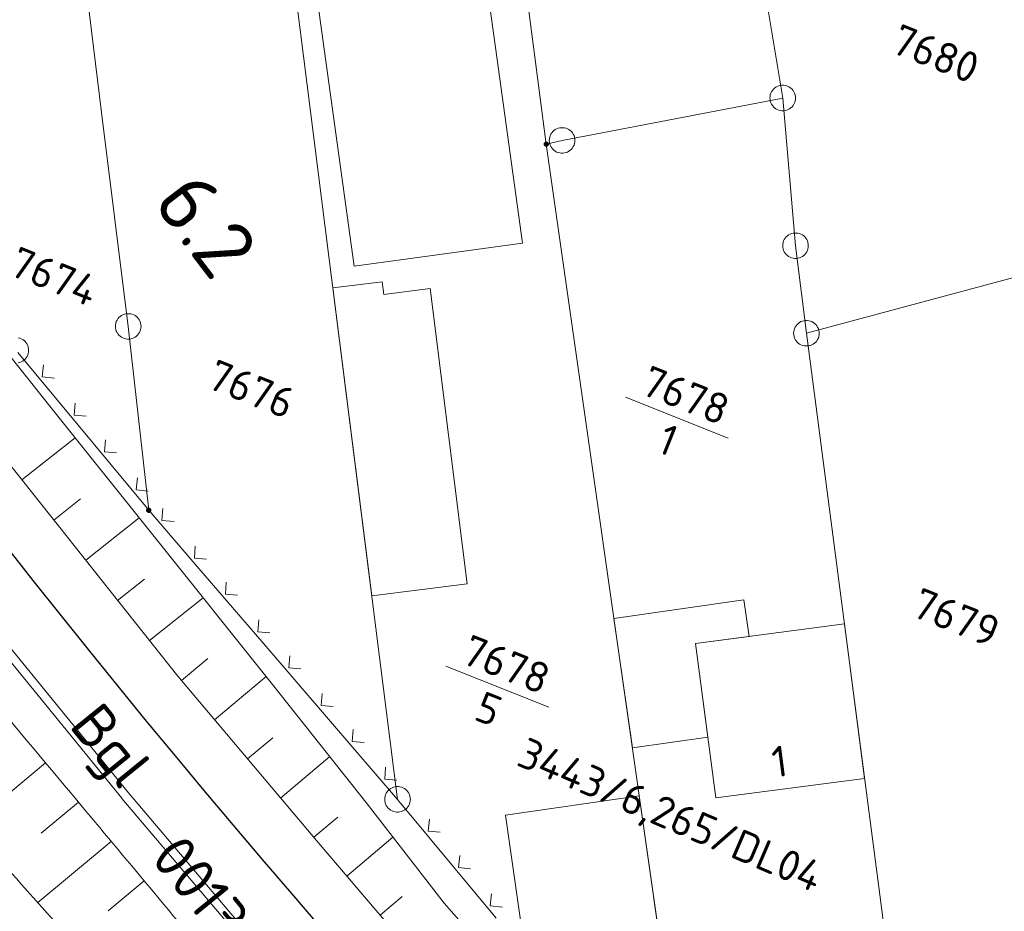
# Model space of a CAD drawing. Header units: metres. Extents: x 3425540 to 3446143, y 5432760 to 5444637.
# Tile 289 of 656: x 3440717 to 3440775, y 5438457 to 5438509. Entities that reach past the tile are written whole.
import ezdxf
from ezdxf.enums import TextEntityAlignment as Align

# ---------------------------------------------------------------- set-up
doc = ezdxf.new("R2010")
doc.units = ezdxf.units.M
for name, color, linetype, lineweight in [('B_Bestand', 9, 'Continuous', 18), ('B_Böschung', 9, 'Continuous', 18), ('B_Flurgrenzen', 9, 'Continuous', 18), ('B_Gleisachse', 9, 'Continuous', 25), ('B_Kilometrierung', 9, 'Continuous', 25), ('Bestand Kabeltröge', 9, 'Continuous', 18)]:
    doc.layers.add(name, color=color, linetype=linetype, lineweight=lineweight)
doc.styles.get("Standard").update_dxf_attribs({"font": 'isocpeur.ttf'})

msp = doc.modelspace()

# ---------------------------------------------------------------- linework, layer by layer
at = {"layer": 'B_Bestand'}
for p, q in [((3440724.902, 5438480.103), (3440717.234, 5438489.333)), ((3440718.741, 5438488.614), (3440718.676, 5438487.91)), ((3440718.676, 5438487.91), (3440719.38, 5438487.845)), ((3440720.601, 5438486.376), (3440720.536, 5438485.671)), ((3440720.536, 5438485.671), (3440721.24, 5438485.606)), ((3440722.378, 5438484.237), (3440722.313, 5438483.533)), ((3440722.313, 5438483.533), (3440723.017, 5438483.468)), ((3440724.238, 5438481.998), (3440724.173, 5438481.294)), ((3440724.173, 5438481.294), (3440724.877, 5438481.229)), ((3440727.719, 5438476.828), (3440724.902, 5438480.103)), ((3440725.729, 5438480.215), (3440725.676, 5438479.51)), ((3440725.676, 5438479.51), (3440726.381, 5438479.457)), ((3440727.627, 5438478.008), (3440727.574, 5438477.303)), ((3440727.574, 5438477.303), (3440728.279, 5438477.25)), ((3440731.632, 5438472.279), (3440727.719, 5438476.828)), ((3440729.44, 5438475.901), (3440729.387, 5438475.195)), ((3440729.387, 5438475.195), (3440730.093, 5438475.142)), ((3440731.339, 5438473.694), (3440731.286, 5438472.989)), ((3440752.121, 5438473.76), (3440753.197, 5438466.206)), ((3440731.286, 5438472.989), (3440731.991, 5438472.936)), ((3440735.545, 5438467.731), (3440731.632, 5438472.279)), ((3440733.152, 5438471.586), (3440733.099, 5438470.881)), ((3440733.099, 5438470.881), (3440733.804, 5438470.828)), ((3440735.05, 5438469.38), (3440734.997, 5438468.675)), ((3440734.997, 5438468.675), (3440735.702, 5438468.622)), ((3440739.458, 5438463.182), (3440735.545, 5438467.731)), ((3440736.863, 5438467.272), (3440736.81, 5438466.567)), ((3440736.81, 5438466.567), (3440737.515, 5438466.514)), ((3440738.761, 5438465.065), (3440738.708, 5438464.36)), ((3440738.708, 5438464.36), (3440739.413, 5438464.307)), ((3440741.392, 5438460.849), (3440739.458, 5438463.182)), ((3440741.322, 5438462.031), (3440741.256, 5438461.327)), ((3440741.256, 5438461.327), (3440741.96, 5438461.261)), ((3440745.222, 5438456.23), (3440741.392, 5438460.849)), ((3440743.096, 5438459.891), (3440743.031, 5438459.187)), ((3440743.031, 5438459.187), (3440743.735, 5438459.121)), ((3440744.954, 5438457.65), (3440744.888, 5438456.946)), ((3440744.888, 5438456.946), (3440745.593, 5438456.881))]:
    msp.add_line(p, q, dxfattribs=at)
for points in [[(3440746.778, 5438495.742), (3440744.554, 5438511.874), (3440734.702, 5438510.515)], [(3440734.702, 5438510.515), (3440736.926, 5438494.384), (3440746.778, 5438495.742)], [(3440737.956, 5438475.088), (3440735.679, 5438493.119), (3440738.568, 5438493.484), (3440738.662, 5438492.737), (3440741.359, 5438493.078)], [(3440741.359, 5438493.078), (3440743.542, 5438475.793), (3440737.956, 5438475.088)], [(3440753.197, 5438466.206), (3440757.612, 5438466.827), (3440756.896, 5438472.313), (3440760.024, 5438472.722), (3440759.716, 5438474.869), (3440752.121, 5438473.76)], [(3440766.787, 5438464.401), (3440765.606, 5438473.451), (3440756.896, 5438472.313)], [(3440756.896, 5438472.313), (3440758.077, 5438463.264), (3440766.787, 5438464.401)], [(3440740.209, 5438463.183), (3440740.203, 5438463.277), (3440740.185, 5438463.366), (3440740.156, 5438463.461), (3440740.115, 5438463.543), (3440740.061, 5438463.62), (3440740.002, 5438463.697), (3440739.937, 5438463.762), (3440739.861, 5438463.815), (3440739.778, 5438463.862), (3440739.689, 5438463.892), (3440739.601, 5438463.915), (3440739.506, 5438463.927), (3440739.412, 5438463.927), (3440739.317, 5438463.915), (3440739.229, 5438463.892), (3440739.14, 5438463.862), (3440739.057, 5438463.815), (3440738.981, 5438463.762), (3440738.916, 5438463.697), (3440738.857, 5438463.62), (3440738.803, 5438463.543), (3440738.762, 5438463.461), (3440738.733, 5438463.366), (3440738.715, 5438463.277), (3440738.709, 5438463.183), (3440738.715, 5438463.089), (3440738.733, 5438463), (3440738.762, 5438462.905), (3440738.803, 5438462.823), (3440738.857, 5438462.746), (3440738.916, 5438462.669), (3440738.981, 5438462.604), (3440739.057, 5438462.551), (3440739.14, 5438462.504), (3440739.229, 5438462.474), (3440739.317, 5438462.451), (3440739.412, 5438462.439), (3440739.506, 5438462.439), (3440739.601, 5438462.451), (3440739.689, 5438462.474), (3440739.778, 5438462.504), (3440739.861, 5438462.551), (3440739.937, 5438462.604), (3440740.002, 5438462.669), (3440740.061, 5438462.746), (3440740.115, 5438462.823), (3440740.156, 5438462.905), (3440740.185, 5438463), (3440740.203, 5438463.089), (3440740.209, 5438463.183)], [(3440755.276, 5438451.621), (3440753.6, 5438463.38), (3440745.777, 5438462.266), (3440746.77, 5438455.298), (3440749.886, 5438455.742)]]:
    msp.add_lwpolyline(points, dxfattribs=at)
at = {"layer": 'B_Böschung'}
for p, q in [((3440713.142, 5438493.676), (3440719.191, 5438486.108)), ((3440719.191, 5438486.108), (3440725.211, 5438478.571)), ((3440715.463, 5438484.426), (3440726.605, 5438470.388)), ((3440717.485, 5438481.878), (3440720.598, 5438484.347)), ((3440719.351, 5438479.528), (3440720.91, 5438480.766)), ((3440721.216, 5438477.178), (3440724.342, 5438479.659)), ((3440725.211, 5438478.571), (3440732.147, 5438469.908)), ((3440723.081, 5438474.828), (3440724.648, 5438476.072)), ((3440724.946, 5438472.479), (3440728.09, 5438474.975)), ((3440726.818, 5438470.135), (3440728.358, 5438471.426)), ((3440726.605, 5438470.388), (3440734.931, 5438460.514)), ((3440728.752, 5438467.842), (3440731.767, 5438470.382)), ((3440732.147, 5438469.908), (3440737.686, 5438462.925)), ((3440730.686, 5438465.548), (3440732.16, 5438466.791)), ((3440732.62, 5438463.255), (3440735.499, 5438465.682)), ((3440718.858, 5438465.327), (3440714.457, 5438461.646)), ((3440720.783, 5438463.026), (3440718.608, 5438461.208)), ((3440737.686, 5438462.925), (3440742.18, 5438457.111)), ((3440734.554, 5438460.961), (3440735.959, 5438462.146)), ((3440722.707, 5438460.724), (3440718.418, 5438457.139)), ((3440736.5, 5438458.678), (3440739.193, 5438460.975)), ((3440734.931, 5438460.514), (3440743.001, 5438451.068)), ((3440724.631, 5438458.422), (3440722.529, 5438456.665)), ((3440738.448, 5438456.397), (3440739.738, 5438457.499)), ((3440742.18, 5438457.111), (3440744.988, 5438453.933))]:
    msp.add_line(p, q, dxfattribs=at)
for points, knots in [([(3440704.166, 5438483.981), (3440704.324, 5438483.771), (3440704.481, 5438483.561), (3440704.639, 5438483.351), (3440705.954, 5438481.598), (3440707.274, 5438479.848), (3440708.595, 5438478.099), (3440710.606, 5438475.435), (3440712.648, 5438472.794), (3440714.769, 5438470.216), (3440716.724, 5438467.84), (3440718.727, 5438465.503), (3440720.692, 5438463.135), (3440723.542, 5438459.701), (3440726.447, 5438456.312), (3440729.217, 5438452.812), (3440729.58, 5438452.354), (3440729.943, 5438451.895), (3440730.306, 5438451.436)], [0, 0, 0, 0, 0.018861, 0.018861, 0.018861, 0.176351, 0.176351, 0.176351, 0.416182, 0.416182, 0.416182, 0.637298, 0.637298, 0.637298, 0.957969, 0.957969, 0.957969, 1, 1, 1, 1]), ([(3440700.055, 5438479.54), (3440700.503, 5438478.878), (3440700.955, 5438478.218), (3440701.421, 5438477.567), (3440704.459, 5438473.327), (3440707.827, 5438469.341), (3440711.224, 5438465.385), (3440713.855, 5438462.322), (3440716.494, 5438459.271), (3440719.189, 5438456.265), (3440721.301, 5438453.909), (3440723.482, 5438451.616), (3440725.565, 5438449.235), (3440725.833, 5438448.929), (3440726.102, 5438448.622), (3440726.37, 5438448.315)], [0, 0, 0, 0, 0.058734, 0.058734, 0.058734, 0.441438, 0.441438, 0.441438, 0.737794, 0.737794, 0.737794, 0.97008, 0.97008, 0.97008, 1, 1, 1, 1])]:
    msp.add_open_spline(points, degree=3, knots=knots, dxfattribs=at)
at = {"layer": 'B_Flurgrenzen'}
for p, q in [((3440722.144, 5438503.398), (3440716.788, 5438546.444)), ((3440761.997, 5438504.237), (3440756.344, 5438538.69)), ((3440746.348, 5438515.382), (3440748.162, 5438501.534)), ((3440739.459, 5438463.183), (3440733.093, 5438513.605)), ((3440761.997, 5438504.237), (3440749.088, 5438501.755)), ((3440762.744, 5438495.59), (3440761.997, 5438504.237)), ((3440723.703, 5438490.867), (3440722.144, 5438503.398)), ((3440749.088, 5438501.755), (3440748.162, 5438501.534)), ((3440748.162, 5438501.534), (3440755.519, 5438449.916)), ((3440763.384, 5438490.466), (3440762.744, 5438495.59)), ((3440783.119, 5438495.79), (3440763.384, 5438490.466)), ((3440724.902, 5438480.104), (3440723.703, 5438490.868)), ((3440763.384, 5438490.466), (3440768.538, 5438450.984)), ((3440752.789, 5438486.726), (3440758.811, 5438484.331)), ((3440742.293, 5438470.974), (3440748.314, 5438468.579))]:
    msp.add_line(p, q, dxfattribs=at)
for points in [[(3440762.747, 5438504.237), (3440762.741, 5438504.331), (3440762.723, 5438504.42), (3440762.694, 5438504.515), (3440762.653, 5438504.597), (3440762.599, 5438504.674), (3440762.54, 5438504.751), (3440762.475, 5438504.816), (3440762.399, 5438504.869), (3440762.316, 5438504.916), (3440762.227, 5438504.946), (3440762.139, 5438504.969), (3440762.044, 5438504.981), (3440761.95, 5438504.981), (3440761.855, 5438504.969), (3440761.767, 5438504.946), (3440761.678, 5438504.916), (3440761.595, 5438504.869), (3440761.519, 5438504.816), (3440761.454, 5438504.751), (3440761.395, 5438504.674), (3440761.341, 5438504.597), (3440761.3, 5438504.515), (3440761.271, 5438504.42), (3440761.253, 5438504.331), (3440761.247, 5438504.237), (3440761.253, 5438504.143), (3440761.271, 5438504.054), (3440761.3, 5438503.959), (3440761.341, 5438503.877), (3440761.395, 5438503.8), (3440761.454, 5438503.723), (3440761.519, 5438503.658), (3440761.595, 5438503.605), (3440761.678, 5438503.558), (3440761.767, 5438503.528), (3440761.855, 5438503.505), (3440761.95, 5438503.493), (3440762.044, 5438503.493), (3440762.139, 5438503.505), (3440762.227, 5438503.528), (3440762.316, 5438503.558), (3440762.399, 5438503.605), (3440762.475, 5438503.658), (3440762.54, 5438503.723), (3440762.599, 5438503.8), (3440762.653, 5438503.877), (3440762.694, 5438503.959), (3440762.723, 5438504.054), (3440762.741, 5438504.143), (3440762.747, 5438504.237)], [(3440749.838, 5438501.755), (3440749.832, 5438501.849), (3440749.814, 5438501.938), (3440749.785, 5438502.033), (3440749.744, 5438502.115), (3440749.69, 5438502.192), (3440749.631, 5438502.269), (3440749.566, 5438502.334), (3440749.49, 5438502.387), (3440749.407, 5438502.434), (3440749.318, 5438502.464), (3440749.23, 5438502.487), (3440749.135, 5438502.499), (3440749.041, 5438502.499), (3440748.946, 5438502.487), (3440748.858, 5438502.464), (3440748.769, 5438502.434), (3440748.686, 5438502.387), (3440748.61, 5438502.334), (3440748.545, 5438502.269), (3440748.486, 5438502.192), (3440748.432, 5438502.115), (3440748.391, 5438502.033), (3440748.362, 5438501.938), (3440748.344, 5438501.849), (3440748.338, 5438501.755), (3440748.344, 5438501.661), (3440748.362, 5438501.572), (3440748.391, 5438501.477), (3440748.432, 5438501.395), (3440748.486, 5438501.318), (3440748.545, 5438501.241), (3440748.61, 5438501.176), (3440748.686, 5438501.123), (3440748.769, 5438501.076), (3440748.858, 5438501.046), (3440748.946, 5438501.023), (3440749.041, 5438501.011), (3440749.135, 5438501.011), (3440749.23, 5438501.023), (3440749.318, 5438501.046), (3440749.407, 5438501.076), (3440749.49, 5438501.123), (3440749.566, 5438501.176), (3440749.631, 5438501.241), (3440749.69, 5438501.318), (3440749.744, 5438501.395), (3440749.785, 5438501.477), (3440749.814, 5438501.572), (3440749.832, 5438501.661), (3440749.838, 5438501.755)], [(3440748.287, 5438501.534), (3440748.286, 5438501.55), (3440748.283, 5438501.565), (3440748.278, 5438501.58), (3440748.271, 5438501.594), (3440748.263, 5438501.608), (3440748.254, 5438501.62), (3440748.242, 5438501.63), (3440748.229, 5438501.639), (3440748.215, 5438501.647), (3440748.2, 5438501.653), (3440748.186, 5438501.657), (3440748.17, 5438501.659), (3440748.154, 5438501.659), (3440748.138, 5438501.657), (3440748.124, 5438501.653), (3440748.109, 5438501.647), (3440748.095, 5438501.639), (3440748.082, 5438501.63), (3440748.07, 5438501.62), (3440748.061, 5438501.608), (3440748.053, 5438501.594), (3440748.046, 5438501.58), (3440748.041, 5438501.565), (3440748.038, 5438501.55), (3440748.037, 5438501.534), (3440748.038, 5438501.518), (3440748.041, 5438501.503), (3440748.046, 5438501.488), (3440748.053, 5438501.474), (3440748.061, 5438501.46), (3440748.07, 5438501.448), (3440748.082, 5438501.438), (3440748.095, 5438501.429), (3440748.109, 5438501.421), (3440748.124, 5438501.415), (3440748.138, 5438501.411), (3440748.154, 5438501.409), (3440748.17, 5438501.409), (3440748.186, 5438501.411), (3440748.2, 5438501.415), (3440748.215, 5438501.421), (3440748.229, 5438501.429), (3440748.242, 5438501.438), (3440748.254, 5438501.448), (3440748.263, 5438501.46), (3440748.271, 5438501.474), (3440748.278, 5438501.488), (3440748.283, 5438501.503), (3440748.286, 5438501.518), (3440748.287, 5438501.534)], [(3440748.262, 5438501.534), (3440748.261, 5438501.548), (3440748.258, 5438501.562), (3440748.254, 5438501.574), (3440748.248, 5438501.587), (3440748.239, 5438501.599), (3440748.229, 5438501.609), (3440748.218, 5438501.618), (3440748.206, 5438501.625), (3440748.193, 5438501.629), (3440748.18, 5438501.632), (3440748.166, 5438501.634), (3440748.151, 5438501.633), (3440748.137, 5438501.631), (3440748.125, 5438501.628), (3440748.112, 5438501.621), (3440748.1, 5438501.613), (3440748.09, 5438501.604), (3440748.08, 5438501.593), (3440748.073, 5438501.581), (3440748.068, 5438501.568), (3440748.064, 5438501.555), (3440748.062, 5438501.541), (3440748.062, 5438501.527), (3440748.064, 5438501.513), (3440748.068, 5438501.5), (3440748.073, 5438501.487), (3440748.08, 5438501.475), (3440748.09, 5438501.464), (3440748.1, 5438501.455), (3440748.112, 5438501.447), (3440748.125, 5438501.44), (3440748.137, 5438501.437), (3440748.151, 5438501.435), (3440748.166, 5438501.434), (3440748.18, 5438501.436), (3440748.193, 5438501.439), (3440748.206, 5438501.443), (3440748.218, 5438501.45), (3440748.229, 5438501.459), (3440748.239, 5438501.469), (3440748.248, 5438501.481), (3440748.254, 5438501.494), (3440748.258, 5438501.506), (3440748.261, 5438501.52), (3440748.262, 5438501.534)], [(3440748.238, 5438501.534), (3440748.237, 5438501.546), (3440748.234, 5438501.558), (3440748.229, 5438501.569), (3440748.223, 5438501.579), (3440748.214, 5438501.589), (3440748.205, 5438501.596), (3440748.194, 5438501.603), (3440748.183, 5438501.607), (3440748.171, 5438501.609), (3440748.159, 5438501.61), (3440748.147, 5438501.608), (3440748.135, 5438501.605), (3440748.125, 5438501.6), (3440748.114, 5438501.593), (3440748.105, 5438501.584), (3440748.098, 5438501.574), (3440748.092, 5438501.564), (3440748.088, 5438501.552), (3440748.086, 5438501.54), (3440748.086, 5438501.528), (3440748.088, 5438501.516), (3440748.092, 5438501.504), (3440748.098, 5438501.494), (3440748.105, 5438501.484), (3440748.114, 5438501.475), (3440748.124, 5438501.468), (3440748.135, 5438501.463), (3440748.147, 5438501.46), (3440748.159, 5438501.458), (3440748.171, 5438501.459), (3440748.183, 5438501.461), (3440748.194, 5438501.465), (3440748.205, 5438501.472), (3440748.214, 5438501.479), (3440748.223, 5438501.489), (3440748.229, 5438501.499), (3440748.234, 5438501.51), (3440748.237, 5438501.522), (3440748.238, 5438501.534)], [(3440748.213, 5438501.534), (3440748.212, 5438501.544), (3440748.209, 5438501.554), (3440748.204, 5438501.563), (3440748.198, 5438501.57), (3440748.191, 5438501.576), (3440748.182, 5438501.581), (3440748.172, 5438501.584), (3440748.162, 5438501.585), (3440748.152, 5438501.584), (3440748.142, 5438501.581), (3440748.133, 5438501.576), (3440748.126, 5438501.57), (3440748.12, 5438501.563), (3440748.115, 5438501.554), (3440748.112, 5438501.544), (3440748.111, 5438501.534), (3440748.112, 5438501.524), (3440748.115, 5438501.514), (3440748.12, 5438501.505), (3440748.126, 5438501.498), (3440748.133, 5438501.492), (3440748.142, 5438501.487), (3440748.152, 5438501.484), (3440748.162, 5438501.483), (3440748.172, 5438501.484), (3440748.182, 5438501.487), (3440748.191, 5438501.492), (3440748.198, 5438501.498), (3440748.204, 5438501.505), (3440748.209, 5438501.514), (3440748.212, 5438501.524), (3440748.213, 5438501.534)], [(3440748.189, 5438501.534), (3440748.188, 5438501.541), (3440748.185, 5438501.548), (3440748.18, 5438501.554), (3440748.174, 5438501.558), (3440748.167, 5438501.56), (3440748.16, 5438501.561), (3440748.153, 5438501.559), (3440748.146, 5438501.556), (3440748.141, 5438501.551), (3440748.137, 5438501.545), (3440748.135, 5438501.538), (3440748.135, 5438501.53), (3440748.137, 5438501.523), (3440748.141, 5438501.517), (3440748.146, 5438501.512), (3440748.153, 5438501.509), (3440748.16, 5438501.507), (3440748.167, 5438501.508), (3440748.174, 5438501.51), (3440748.18, 5438501.514), (3440748.185, 5438501.52), (3440748.188, 5438501.527), (3440748.189, 5438501.534)], [(3440763.494, 5438495.59), (3440763.488, 5438495.684), (3440763.47, 5438495.773), (3440763.441, 5438495.868), (3440763.4, 5438495.95), (3440763.346, 5438496.027), (3440763.287, 5438496.104), (3440763.222, 5438496.169), (3440763.146, 5438496.222), (3440763.063, 5438496.269), (3440762.974, 5438496.299), (3440762.886, 5438496.322), (3440762.791, 5438496.334), (3440762.697, 5438496.334), (3440762.602, 5438496.322), (3440762.514, 5438496.299), (3440762.425, 5438496.269), (3440762.342, 5438496.222), (3440762.266, 5438496.169), (3440762.201, 5438496.104), (3440762.142, 5438496.027), (3440762.088, 5438495.95), (3440762.047, 5438495.868), (3440762.018, 5438495.773), (3440762, 5438495.684), (3440761.994, 5438495.59), (3440762, 5438495.496), (3440762.018, 5438495.407), (3440762.047, 5438495.312), (3440762.088, 5438495.23), (3440762.142, 5438495.153), (3440762.201, 5438495.076), (3440762.266, 5438495.011), (3440762.342, 5438494.958), (3440762.425, 5438494.911), (3440762.514, 5438494.881), (3440762.602, 5438494.858), (3440762.697, 5438494.846), (3440762.791, 5438494.846), (3440762.886, 5438494.858), (3440762.974, 5438494.881), (3440763.063, 5438494.911), (3440763.146, 5438494.958), (3440763.222, 5438495.011), (3440763.287, 5438495.076), (3440763.346, 5438495.153), (3440763.4, 5438495.23), (3440763.441, 5438495.312), (3440763.47, 5438495.407), (3440763.488, 5438495.496), (3440763.494, 5438495.59)], [(3440724.453, 5438490.868), (3440724.447, 5438490.962), (3440724.429, 5438491.051), (3440724.4, 5438491.146), (3440724.359, 5438491.228), (3440724.305, 5438491.305), (3440724.246, 5438491.382), (3440724.181, 5438491.447), (3440724.105, 5438491.5), (3440724.022, 5438491.547), (3440723.933, 5438491.577), (3440723.845, 5438491.6), (3440723.75, 5438491.612), (3440723.656, 5438491.612), (3440723.561, 5438491.6), (3440723.473, 5438491.577), (3440723.384, 5438491.547), (3440723.301, 5438491.5), (3440723.225, 5438491.447), (3440723.16, 5438491.382), (3440723.101, 5438491.305), (3440723.047, 5438491.228), (3440723.006, 5438491.146), (3440722.977, 5438491.051), (3440722.959, 5438490.962), (3440722.953, 5438490.868), (3440722.959, 5438490.774), (3440722.977, 5438490.685), (3440723.006, 5438490.59), (3440723.047, 5438490.508), (3440723.101, 5438490.431), (3440723.16, 5438490.354), (3440723.225, 5438490.289), (3440723.301, 5438490.236), (3440723.384, 5438490.189), (3440723.473, 5438490.159), (3440723.561, 5438490.136), (3440723.656, 5438490.124), (3440723.75, 5438490.124), (3440723.845, 5438490.136), (3440723.933, 5438490.159), (3440724.022, 5438490.189), (3440724.105, 5438490.236), (3440724.181, 5438490.289), (3440724.246, 5438490.354), (3440724.305, 5438490.431), (3440724.359, 5438490.508), (3440724.4, 5438490.59), (3440724.429, 5438490.685), (3440724.447, 5438490.774), (3440724.453, 5438490.868)], [(3440764.134, 5438490.466), (3440764.128, 5438490.56), (3440764.11, 5438490.649), (3440764.081, 5438490.744), (3440764.04, 5438490.826), (3440763.986, 5438490.903), (3440763.927, 5438490.98), (3440763.862, 5438491.045), (3440763.786, 5438491.098), (3440763.703, 5438491.145), (3440763.614, 5438491.175), (3440763.526, 5438491.198), (3440763.431, 5438491.21), (3440763.337, 5438491.21), (3440763.242, 5438491.198), (3440763.154, 5438491.175), (3440763.065, 5438491.145), (3440762.982, 5438491.098), (3440762.906, 5438491.045), (3440762.841, 5438490.98), (3440762.782, 5438490.903), (3440762.728, 5438490.826), (3440762.687, 5438490.744), (3440762.658, 5438490.649), (3440762.64, 5438490.56), (3440762.634, 5438490.466), (3440762.64, 5438490.372), (3440762.658, 5438490.283), (3440762.687, 5438490.188), (3440762.728, 5438490.106), (3440762.782, 5438490.029), (3440762.841, 5438489.952), (3440762.906, 5438489.887), (3440762.982, 5438489.834), (3440763.065, 5438489.787), (3440763.154, 5438489.757), (3440763.242, 5438489.734), (3440763.337, 5438489.722), (3440763.431, 5438489.722), (3440763.526, 5438489.734), (3440763.614, 5438489.757), (3440763.703, 5438489.787), (3440763.786, 5438489.834), (3440763.862, 5438489.887), (3440763.927, 5438489.952), (3440763.986, 5438490.029), (3440764.04, 5438490.106), (3440764.081, 5438490.188), (3440764.11, 5438490.283), (3440764.128, 5438490.372), (3440764.134, 5438490.466)], [(3440717.877, 5438489.463), (3440717.871, 5438489.557), (3440717.853, 5438489.646), (3440717.824, 5438489.741), (3440717.783, 5438489.823), (3440717.729, 5438489.9), (3440717.67, 5438489.977), (3440717.605, 5438490.042), (3440717.529, 5438490.095), (3440717.446, 5438490.142), (3440717.357, 5438490.172), (3440717.269, 5438490.195)], [(3440717.269, 5438488.731), (3440717.357, 5438488.754), (3440717.446, 5438488.784), (3440717.529, 5438488.831), (3440717.605, 5438488.884), (3440717.67, 5438488.949), (3440717.729, 5438489.026), (3440717.783, 5438489.103), (3440717.824, 5438489.185), (3440717.853, 5438489.28), (3440717.871, 5438489.369), (3440717.877, 5438489.463)], [(3440725.027, 5438480.104), (3440725.026, 5438480.12), (3440725.023, 5438480.135), (3440725.018, 5438480.15), (3440725.011, 5438480.164), (3440725.003, 5438480.178), (3440724.994, 5438480.19), (3440724.982, 5438480.2), (3440724.969, 5438480.209), (3440724.955, 5438480.217), (3440724.94, 5438480.223), (3440724.926, 5438480.227), (3440724.91, 5438480.229), (3440724.894, 5438480.229), (3440724.878, 5438480.227), (3440724.864, 5438480.223), (3440724.849, 5438480.217), (3440724.835, 5438480.209), (3440724.822, 5438480.2), (3440724.81, 5438480.19), (3440724.801, 5438480.178), (3440724.793, 5438480.164), (3440724.786, 5438480.15), (3440724.781, 5438480.135), (3440724.778, 5438480.12), (3440724.777, 5438480.104), (3440724.778, 5438480.088), (3440724.781, 5438480.073), (3440724.786, 5438480.058), (3440724.793, 5438480.044), (3440724.801, 5438480.03), (3440724.81, 5438480.018), (3440724.822, 5438480.008), (3440724.835, 5438479.999), (3440724.849, 5438479.991), (3440724.864, 5438479.985), (3440724.878, 5438479.981), (3440724.894, 5438479.979), (3440724.91, 5438479.979), (3440724.926, 5438479.981), (3440724.94, 5438479.985), (3440724.955, 5438479.991), (3440724.969, 5438479.999), (3440724.982, 5438480.008), (3440724.994, 5438480.018), (3440725.003, 5438480.03), (3440725.011, 5438480.044), (3440725.018, 5438480.058), (3440725.023, 5438480.073), (3440725.026, 5438480.088), (3440725.027, 5438480.104)], [(3440725.002, 5438480.104), (3440725.001, 5438480.118), (3440724.998, 5438480.132), (3440724.994, 5438480.144), (3440724.988, 5438480.157), (3440724.979, 5438480.169), (3440724.969, 5438480.179), (3440724.958, 5438480.188), (3440724.946, 5438480.195), (3440724.933, 5438480.199), (3440724.92, 5438480.202), (3440724.906, 5438480.204), (3440724.891, 5438480.203), (3440724.877, 5438480.201), (3440724.865, 5438480.198), (3440724.852, 5438480.191), (3440724.84, 5438480.183), (3440724.83, 5438480.174), (3440724.82, 5438480.163), (3440724.813, 5438480.151), (3440724.808, 5438480.138), (3440724.804, 5438480.125), (3440724.802, 5438480.111), (3440724.802, 5438480.097), (3440724.804, 5438480.083), (3440724.808, 5438480.07), (3440724.813, 5438480.057), (3440724.82, 5438480.045), (3440724.83, 5438480.034), (3440724.84, 5438480.025), (3440724.852, 5438480.017), (3440724.865, 5438480.01), (3440724.877, 5438480.007), (3440724.891, 5438480.005), (3440724.906, 5438480.004), (3440724.92, 5438480.006), (3440724.933, 5438480.009), (3440724.946, 5438480.013), (3440724.958, 5438480.02), (3440724.969, 5438480.029), (3440724.979, 5438480.039), (3440724.988, 5438480.051), (3440724.994, 5438480.064), (3440724.998, 5438480.076), (3440725.001, 5438480.09), (3440725.002, 5438480.104)], [(3440724.978, 5438480.104), (3440724.977, 5438480.116), (3440724.974, 5438480.128), (3440724.969, 5438480.139), (3440724.963, 5438480.149), (3440724.954, 5438480.159), (3440724.945, 5438480.166), (3440724.934, 5438480.173), (3440724.923, 5438480.177), (3440724.911, 5438480.179), (3440724.899, 5438480.18), (3440724.887, 5438480.178), (3440724.875, 5438480.175), (3440724.865, 5438480.17), (3440724.854, 5438480.163), (3440724.845, 5438480.154), (3440724.838, 5438480.144), (3440724.832, 5438480.134), (3440724.828, 5438480.122), (3440724.826, 5438480.11), (3440724.826, 5438480.098), (3440724.828, 5438480.086), (3440724.832, 5438480.074), (3440724.838, 5438480.064), (3440724.845, 5438480.054), (3440724.854, 5438480.045), (3440724.864, 5438480.038), (3440724.875, 5438480.033), (3440724.887, 5438480.03), (3440724.899, 5438480.028), (3440724.911, 5438480.029), (3440724.923, 5438480.031), (3440724.934, 5438480.035), (3440724.945, 5438480.042), (3440724.954, 5438480.049), (3440724.963, 5438480.059), (3440724.969, 5438480.069), (3440724.974, 5438480.08), (3440724.977, 5438480.092), (3440724.978, 5438480.104)], [(3440724.953, 5438480.104), (3440724.952, 5438480.114), (3440724.949, 5438480.124), (3440724.944, 5438480.133), (3440724.938, 5438480.14), (3440724.931, 5438480.146), (3440724.922, 5438480.151), (3440724.912, 5438480.154), (3440724.902, 5438480.155), (3440724.892, 5438480.154), (3440724.882, 5438480.151), (3440724.873, 5438480.146), (3440724.866, 5438480.14), (3440724.86, 5438480.133), (3440724.855, 5438480.124), (3440724.852, 5438480.114), (3440724.851, 5438480.104), (3440724.852, 5438480.094), (3440724.855, 5438480.084), (3440724.86, 5438480.075), (3440724.866, 5438480.068), (3440724.873, 5438480.062), (3440724.882, 5438480.057), (3440724.892, 5438480.054), (3440724.902, 5438480.053), (3440724.912, 5438480.054), (3440724.922, 5438480.057), (3440724.931, 5438480.062), (3440724.938, 5438480.068), (3440724.944, 5438480.075), (3440724.949, 5438480.084), (3440724.952, 5438480.094), (3440724.953, 5438480.104)], [(3440724.929, 5438480.104), (3440724.928, 5438480.111), (3440724.925, 5438480.118), (3440724.92, 5438480.124), (3440724.914, 5438480.128), (3440724.907, 5438480.13), (3440724.9, 5438480.131), (3440724.893, 5438480.129), (3440724.886, 5438480.126), (3440724.881, 5438480.121), (3440724.877, 5438480.115), (3440724.875, 5438480.108), (3440724.875, 5438480.1), (3440724.877, 5438480.093), (3440724.881, 5438480.087), (3440724.886, 5438480.082), (3440724.893, 5438480.079), (3440724.9, 5438480.077), (3440724.907, 5438480.078), (3440724.914, 5438480.08), (3440724.92, 5438480.084), (3440724.925, 5438480.09), (3440724.928, 5438480.097), (3440724.929, 5438480.104)]]:
    msp.add_lwpolyline(points, dxfattribs=at)
at = {"layer": 'B_Gleisachse'}
msp.add_arc((3441179.11, 5438841.029), 588.01, 210.367653, 243.341249, dxfattribs=at)
at = {"layer": 'Bestand Kabeltröge'}
for p, q in [((3440716.297, 5438471.892), (3440723.328, 5438463.243)), ((3440716.685, 5438472.208), (3440723.716, 5438463.559)), ((3440723.331, 5438463.239), (3440730.682, 5438454.582)), ((3440723.713, 5438463.563), (3440731.064, 5438454.906))]:
    msp.add_line(p, q, dxfattribs=at)

# ---------------------------------------------------------------- texts
at = {"layer": 'B_Bestand'}
for s, height, rotation, p in [('Bgl', 2.5, 309.04875, (3440722.419, 5438466.105)), ('3443/6,265/DL04', 1.8, 336.79414, (3440755.352, 5438462.097)), ('1', 1.8, 7.43731, (3440761.815, 5438465.41))]:
    msp.add_text(s, height=height, rotation=rotation, dxfattribs=at).set_placement(p, align=Align.MIDDLE)
msp.add_text('0013', height=2.5, rotation=309.24022, dxfattribs=at).set_placement((3440724.937, 5438459.725))
at = {"layer": 'B_Flurgrenzen'}
for s, p in [('7680', (3440770.944, 5438506.831)), ('7674', (3440719.359, 5438493.798)), ('7676', (3440730.906, 5438487.198)), ('7679', (3440772.145, 5438473.829))]:
    msp.add_text(s, height=1.8, rotation=338.30992, dxfattribs=at).set_placement(p, align=Align.MIDDLE)
for p in [(3440755.985, 5438485.993), (3440745.489, 5438470.241)]:
    msp.add_text('7678', height=1.8, rotation=338.30992, dxfattribs=at).set_placement(p, align=Align.CENTER)
for s, p in [('1', (3440755.615, 5438485.064)), ('5', (3440745.119, 5438469.312))]:
    msp.add_text(s, height=1.8, rotation=338.30992, dxfattribs=at).set_placement(p, align=Align.TOP_CENTER)
at = {"layer": 'B_Kilometrierung'}
msp.add_text('6.2', height=3.499, rotation=307.38081, dxfattribs=at).set_placement((3440728.253, 5438496.801), align=Align.MIDDLE)

doc.saveas('drawing.dxf')
